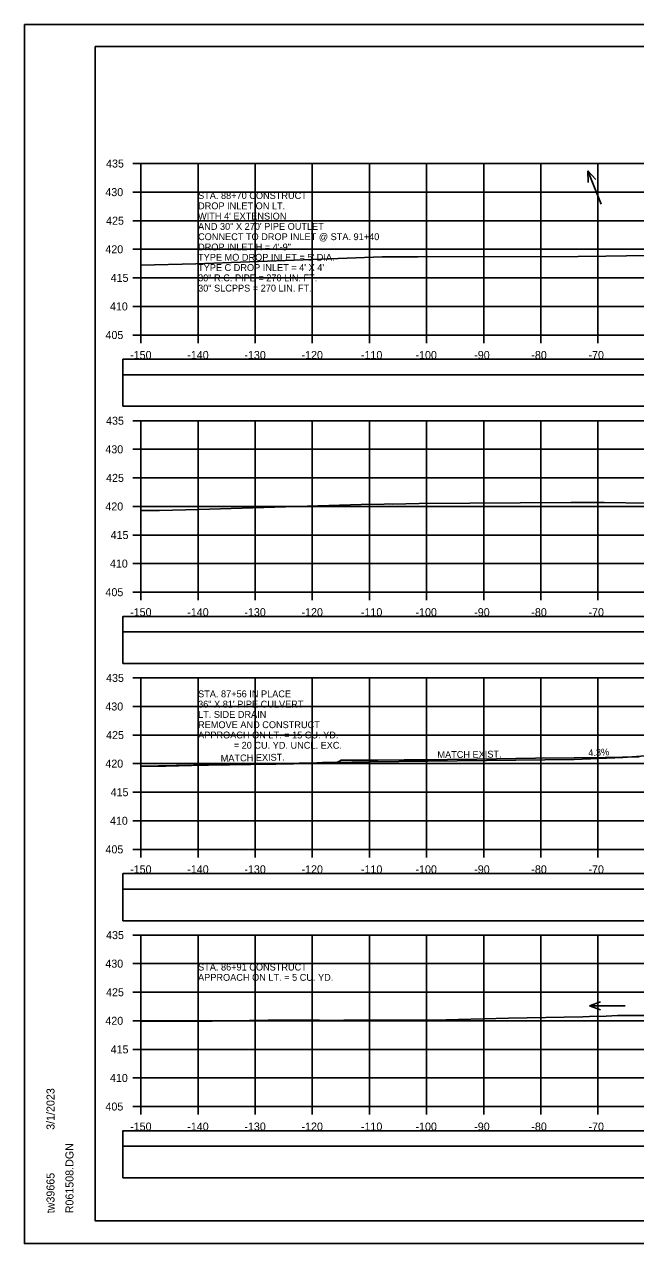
# Model space of a CAD drawing. Extents: x 1371057 to 1372761, y 380005 to 390517.
# Drawn here: x 1371057.1 to 1371164.1, y 388751.9 to 388965.3 of the extents above; entities that cross this region are included whole.
import ezdxf

# ---------------------------------------------------------------- set-up
doc = ezdxf.new("R2010")
doc.units = 0
for name, color, linetype in [('R_Axis', 7, 'Continuous'), ('R_Axis Annot', 7, 'Continuous'), ('R_Border', 7, 'Continuous'), ('R_Detour', 7, 'Continuous'), ('R_Dimension', 7, 'Continuous'), ('R_Drive', 7, 'Continuous'), ('R_Exist Surface', 7, 'Continuous'), ('R_Grid', 7, 'Continuous'), ('R_No Plot', 7, 'Continuous'), ('R_Water Annot', 7, 'Continuous'), ('R_Xsect Elev', 7, 'Continuous')]:
    doc.layers.add(name, color=color, linetype=linetype)

msp = doc.modelspace()

# ---------------------------------------------------------------- linework, layer by layer
at = {"layer": 'R_Axis'}
for p, q in [((1371076.13, 388940.92), (1371077.53, 388940.92)), ((1371077.53, 388910.92), (1371077.53, 388940.92)), ((1371076.13, 388935.92), (1371077.53, 388935.92)), ((1371076.13, 388930.92), (1371077.53, 388930.92)), ((1371076.13, 388925.92), (1371077.53, 388925.92)), ((1371076.13, 388920.92), (1371077.53, 388920.92)), ((1371076.13, 388915.92), (1371077.53, 388915.92)), ((1371076.13, 388910.92), (1371077.53, 388910.92)), ((1371077.53, 388910.92), (1371377.53, 388910.92)), ((1371077.53, 388909.52), (1371077.53, 388910.92)), ((1371087.53, 388909.52), (1371087.53, 388910.92)), ((1371097.53, 388909.52), (1371097.53, 388910.92)), ((1371107.53, 388909.52), (1371107.53, 388910.92)), ((1371117.53, 388909.52), (1371117.53, 388910.92)), ((1371127.53, 388909.52), (1371127.53, 388910.92)), ((1371137.53, 388909.52), (1371137.53, 388910.92)), ((1371147.53, 388909.52), (1371147.53, 388910.92)), ((1371157.53, 388909.52), (1371157.53, 388910.92)), ((1371076.13, 388895.92), (1371077.53, 388895.92)), ((1371077.53, 388865.92), (1371077.53, 388895.92)), ((1371076.13, 388890.92), (1371077.53, 388890.92)), ((1371076.13, 388885.92), (1371077.53, 388885.92)), ((1371076.13, 388880.92), (1371077.53, 388880.92)), ((1371076.13, 388875.92), (1371077.53, 388875.92)), ((1371076.13, 388870.92), (1371077.53, 388870.92)), ((1371076.13, 388865.92), (1371077.53, 388865.92)), ((1371077.53, 388865.92), (1371377.53, 388865.92)), ((1371077.53, 388864.52), (1371077.53, 388865.92)), ((1371087.53, 388864.52), (1371087.53, 388865.92)), ((1371097.53, 388864.52), (1371097.53, 388865.92)), ((1371107.53, 388864.52), (1371107.53, 388865.92)), ((1371117.53, 388864.52), (1371117.53, 388865.92)), ((1371127.53, 388864.52), (1371127.53, 388865.92)), ((1371137.53, 388864.52), (1371137.53, 388865.92)), ((1371147.53, 388864.52), (1371147.53, 388865.92)), ((1371157.53, 388864.52), (1371157.53, 388865.92)), ((1371076.13, 388850.92), (1371077.53, 388850.92)), ((1371077.53, 388820.92), (1371077.53, 388850.92)), ((1371076.13, 388845.92), (1371077.53, 388845.92)), ((1371076.13, 388840.92), (1371077.53, 388840.92)), ((1371076.13, 388835.92), (1371077.53, 388835.92)), ((1371076.13, 388830.92), (1371077.53, 388830.92)), ((1371076.13, 388825.92), (1371077.53, 388825.92)), ((1371076.13, 388820.92), (1371077.53, 388820.92)), ((1371077.53, 388820.92), (1371377.53, 388820.92)), ((1371077.53, 388819.52), (1371077.53, 388820.92)), ((1371087.53, 388819.52), (1371087.53, 388820.92)), ((1371097.53, 388819.52), (1371097.53, 388820.92)), ((1371107.53, 388819.52), (1371107.53, 388820.92)), ((1371117.53, 388819.52), (1371117.53, 388820.92)), ((1371127.53, 388819.52), (1371127.53, 388820.92)), ((1371137.53, 388819.52), (1371137.53, 388820.92)), ((1371147.53, 388819.52), (1371147.53, 388820.92)), ((1371157.53, 388819.52), (1371157.53, 388820.92)), ((1371076.13, 388805.92), (1371077.53, 388805.92)), ((1371077.53, 388775.92), (1371077.53, 388805.92)), ((1371076.13, 388800.92), (1371077.53, 388800.92)), ((1371076.13, 388795.92), (1371077.53, 388795.92)), ((1371076.13, 388790.92), (1371077.53, 388790.92)), ((1371076.13, 388785.92), (1371077.53, 388785.92)), ((1371076.13, 388780.92), (1371077.53, 388780.92)), ((1371076.13, 388775.92), (1371077.53, 388775.92)), ((1371077.53, 388775.92), (1371377.53, 388775.92)), ((1371077.53, 388774.52), (1371077.53, 388775.92)), ((1371087.53, 388774.52), (1371087.53, 388775.92)), ((1371097.53, 388774.52), (1371097.53, 388775.92)), ((1371107.53, 388774.52), (1371107.53, 388775.92)), ((1371117.53, 388774.52), (1371117.53, 388775.92)), ((1371127.53, 388774.52), (1371127.53, 388775.92)), ((1371137.53, 388774.52), (1371137.53, 388775.92)), ((1371147.53, 388774.52), (1371147.53, 388775.92)), ((1371157.53, 388774.52), (1371157.53, 388775.92))]:
    msp.add_line(p, q, dxfattribs=at)
at = {"layer": 'R_Border'}
for p, q in [((1371069.53, 388961.38), (1371385.71, 388961.38)), ((1371069.53, 388755.92), (1371069.53, 388961.38)), ((1371069.53, 388755.92), (1371069.53, 388755.92)), ((1371385.71, 388755.92), (1371069.53, 388755.92))]:
    msp.add_line(p, q, dxfattribs=at)
at = {"layer": 'R_Detour'}
for points in [[(1371074.38, 388903.96), (1371380.69, 388903.96), (1371380.69, 388906.67), (1371074.38, 388906.67)], [(1371074.38, 388858.96), (1371380.69, 388858.96), (1371380.69, 388861.67), (1371074.38, 388861.67)], [(1371074.38, 388813.96), (1371380.69, 388813.96), (1371380.69, 388816.67), (1371074.38, 388816.67)], [(1371074.38, 388768.96), (1371380.69, 388768.96), (1371380.69, 388771.67), (1371074.38, 388771.67)]]:
    msp.add_lwpolyline(points, close=True, dxfattribs=at)
at = {"layer": 'R_Dimension'}
for points in [[(1371074.38, 388898.44), (1371380.69, 388898.44), (1371380.69, 388903.96), (1371074.38, 388903.96)], [(1371074.38, 388853.44), (1371380.69, 388853.44), (1371380.69, 388858.96), (1371074.38, 388858.96)], [(1371074.38, 388808.44), (1371380.69, 388808.44), (1371380.69, 388813.96), (1371074.38, 388813.96)], [(1371074.38, 388763.44), (1371380.69, 388763.44), (1371380.69, 388768.96), (1371074.38, 388768.96)]]:
    msp.add_lwpolyline(points, close=True, dxfattribs=at)
at = {"layer": 'R_Drive'}
for p, q in [((1371174.04, 388837.86), (1371161.91, 388836.98)), ((1371077.53, 388835.46), (1371117.53, 388836.26)), ((1371117.53, 388836.26), (1371153.37, 388836.62)), ((1371153.37, 388836.62), (1371161.91, 388836.98))]:
    msp.add_line(p, q, dxfattribs=at)
at = {"layer": 'R_Exist Surface'}
for points in [[(1371077.53, 388923.13), (1371087.11, 388923.37), (1371105.9, 388924.1), (1371119.74, 388924.57), (1371126.01, 388924.6), (1371154.08, 388924.68), (1371158.88, 388924.74), (1371177, 388925)], [(1371077.53, 388880.19), (1371080.79, 388880.2), (1371087.68, 388880.4), (1371116.1, 388881.25), (1371120.11, 388881.33), (1371120.62, 388881.35), (1371121.59, 388881.34), (1371126.22, 388881.41), (1371152.76, 388881.59), (1371158.64, 388881.62), (1371173.67, 388881.35)], [(1371077.53, 388835.46), (1371081.87, 388835.5), (1371088.67, 388835.63), (1371089.34, 388835.64), (1371100.42, 388835.8), (1371101.12, 388835.81), (1371104.23, 388835.9), (1371108.44, 388836.06), (1371109.32, 388836.09), (1371111.95, 388836.15), (1371112.26, 388836.37), (1371112.55, 388836.52), (1371112.79, 388836.52), (1371113.73, 388836.52), (1371114.42, 388836.5), (1371117.27, 388836.53), (1371118.15, 388836.54), (1371118.98, 388836.54), (1371123.59, 388836.56), (1371127.76, 388836.61), (1371131.22, 388836.62), (1371136.35, 388836.72), (1371146.61, 388836.89), (1371153.34, 388836.95), (1371158.83, 388837.01), (1371164.73, 388837.13)], [(1371077.53, 388790.84), (1371083.19, 388790.83), (1371088.22, 388790.84), (1371089.99, 388790.86), (1371099.8, 388791.06), (1371108.78, 388791.02), (1371111.89, 388791), (1371113.04, 388791.02), (1371125.77, 388791.03), (1371128.72, 388791.03), (1371141.88, 388791.36), (1371154.9, 388791.64), (1371156.03, 388791.68), (1371158.96, 388791.71), (1371160.95, 388791.82), (1371162.42, 388791.82), (1371165.71, 388791.85)]]:
    msp.add_lwpolyline(points, dxfattribs=at)
at = {"layer": 'R_Grid'}
for p, q in [((1371077.53, 388940.92), (1371377.53, 388940.92)), ((1371077.53, 388910.92), (1371077.53, 388940.92)), ((1371087.53, 388910.92), (1371087.53, 388940.92)), ((1371097.53, 388910.92), (1371097.53, 388940.92)), ((1371107.53, 388910.92), (1371107.53, 388940.92)), ((1371117.53, 388910.92), (1371117.53, 388940.92)), ((1371127.53, 388910.92), (1371127.53, 388940.92)), ((1371137.53, 388910.92), (1371137.53, 388940.92)), ((1371147.53, 388910.92), (1371147.53, 388940.92)), ((1371157.53, 388910.92), (1371157.53, 388940.92)), ((1371077.53, 388935.92), (1371377.53, 388935.92)), ((1371077.53, 388930.92), (1371377.53, 388930.92)), ((1371077.53, 388925.92), (1371377.53, 388925.92)), ((1371077.53, 388920.92), (1371377.53, 388920.92)), ((1371077.53, 388915.92), (1371377.53, 388915.92)), ((1371077.53, 388910.92), (1371377.53, 388910.92)), ((1371077.53, 388895.92), (1371377.53, 388895.92)), ((1371077.53, 388865.92), (1371077.53, 388895.92)), ((1371087.53, 388865.92), (1371087.53, 388895.92)), ((1371097.53, 388865.92), (1371097.53, 388895.92)), ((1371107.53, 388865.92), (1371107.53, 388895.92)), ((1371117.53, 388865.92), (1371117.53, 388895.92)), ((1371127.53, 388865.92), (1371127.53, 388895.92)), ((1371137.53, 388865.92), (1371137.53, 388895.92)), ((1371147.53, 388865.92), (1371147.53, 388895.92)), ((1371157.53, 388865.92), (1371157.53, 388895.92)), ((1371077.53, 388890.92), (1371377.53, 388890.92)), ((1371077.53, 388885.92), (1371377.53, 388885.92)), ((1371077.53, 388880.92), (1371377.53, 388880.92)), ((1371077.53, 388875.92), (1371377.53, 388875.92)), ((1371077.53, 388870.92), (1371377.53, 388870.92)), ((1371077.53, 388865.92), (1371377.53, 388865.92)), ((1371077.53, 388850.92), (1371377.53, 388850.92)), ((1371077.53, 388820.92), (1371077.53, 388850.92)), ((1371087.53, 388820.92), (1371087.53, 388850.92)), ((1371097.53, 388820.92), (1371097.53, 388850.92)), ((1371107.53, 388820.92), (1371107.53, 388850.92)), ((1371117.53, 388820.92), (1371117.53, 388850.92)), ((1371127.53, 388820.92), (1371127.53, 388850.92)), ((1371137.53, 388820.92), (1371137.53, 388850.92)), ((1371147.53, 388820.92), (1371147.53, 388850.92)), ((1371157.53, 388820.92), (1371157.53, 388850.92)), ((1371077.53, 388845.92), (1371377.53, 388845.92)), ((1371077.53, 388840.92), (1371377.53, 388840.92)), ((1371077.53, 388835.92), (1371377.53, 388835.92)), ((1371077.53, 388830.92), (1371377.53, 388830.92)), ((1371077.53, 388825.92), (1371377.53, 388825.92)), ((1371077.53, 388820.92), (1371377.53, 388820.92)), ((1371077.53, 388805.92), (1371377.53, 388805.92)), ((1371077.53, 388775.92), (1371077.53, 388805.92)), ((1371087.53, 388775.92), (1371087.53, 388805.92)), ((1371097.53, 388775.92), (1371097.53, 388805.92)), ((1371107.53, 388775.92), (1371107.53, 388805.92)), ((1371117.53, 388775.92), (1371117.53, 388805.92)), ((1371127.53, 388775.92), (1371127.53, 388805.92)), ((1371137.53, 388775.92), (1371137.53, 388805.92)), ((1371147.53, 388775.92), (1371147.53, 388805.92)), ((1371157.53, 388775.92), (1371157.53, 388805.92)), ((1371077.53, 388800.92), (1371377.53, 388800.92)), ((1371077.53, 388795.92), (1371377.53, 388795.92)), ((1371077.53, 388790.92), (1371377.53, 388790.92)), ((1371077.53, 388785.92), (1371377.53, 388785.92)), ((1371077.53, 388780.92), (1371377.53, 388780.92)), ((1371077.53, 388775.92), (1371377.53, 388775.92))]:
    msp.add_line(p, q, dxfattribs=at)
at = {"layer": 'R_No Plot'}
for p, q in [((1371057.13, 388965.27), (1371390.46, 388965.27)), ((1371057.13, 388751.94), (1371390.46, 388751.94))]:
    msp.add_line(p, q, dxfattribs=at)
for points in [[(1371057.12, 388965.27), (1371390.46, 388965.27), (1371390.46, 388751.93), (1371057.12, 388751.93)], [(1371303.45, 388961.38), (1371323.07, 388961.38), (1371323.07, 388951.5), (1371339.18, 388951.5), (1371362.38, 388951.5), (1371362.5, 388923.34), (1371385.71, 388923.34), (1371385.71, 388755.92), (1371069.53, 388755.92), (1371069.53, 388961.38)]]:
    msp.add_lwpolyline(points, close=True, dxfattribs=at)
at = {"layer": 'R_Water Annot'}
for p, q in [((1371158.11, 388933.84), (1371155.77, 388939.67)), ((1371155.77, 388939.67), (1371157.14, 388938.15)), ((1371155.77, 388939.67), (1371155.84, 388937.62)), ((1371156.04, 388793.52), (1371157.96, 388794.22)), ((1371162.32, 388793.52), (1371156.04, 388793.52)), ((1371156.04, 388793.52), (1371157.96, 388792.82))]:
    msp.add_line(p, q, dxfattribs=at)

# ---------------------------------------------------------------- texts
at = {"layer": 'R_Axis Annot'}
for s, p in [('435', (1371071.43, 388940.22)), ('430', (1371071.3, 388935.22)), ('425', (1371071.43, 388930.22)), ('420', (1371071.3, 388925.22)), ('415', (1371072.22, 388920.22)), ('410', (1371072.1, 388915.22)), ('405', (1371071.32, 388910.22)), ('-150', (1371075.64, 388906.72)), ('-140', (1371085.64, 388906.72)), ('-130', (1371095.64, 388906.72)), ('-120', (1371105.64, 388906.72)), ('-110', (1371116.04, 388906.72)), ('-100', (1371125.59, 388906.72)), ('-90', (1371135.87, 388906.72)), ('-80', (1371145.87, 388906.72)), ('-70', (1371155.87, 388906.72)), ('435', (1371071.43, 388895.22)), ('430', (1371071.3, 388890.22)), ('425', (1371071.43, 388885.22)), ('420', (1371071.3, 388880.22)), ('415', (1371072.22, 388875.22)), ('410', (1371072.1, 388870.22)), ('405', (1371071.32, 388865.22)), ('-150', (1371075.64, 388861.72)), ('-140', (1371085.64, 388861.72)), ('-130', (1371095.64, 388861.72)), ('-120', (1371105.64, 388861.72)), ('-110', (1371116.04, 388861.72)), ('-100', (1371125.59, 388861.72)), ('-90', (1371135.87, 388861.72)), ('-80', (1371145.87, 388861.72)), ('-70', (1371155.87, 388861.72)), ('435', (1371071.43, 388850.22)), ('430', (1371071.3, 388845.22)), ('425', (1371071.43, 388840.22)), ('420', (1371071.3, 388835.22)), ('415', (1371072.22, 388830.22)), ('410', (1371072.1, 388825.22)), ('405', (1371071.32, 388820.22)), ('-150', (1371075.64, 388816.72)), ('-140', (1371085.64, 388816.72)), ('-130', (1371095.64, 388816.72)), ('-120', (1371105.64, 388816.72)), ('-110', (1371116.04, 388816.72)), ('-100', (1371125.59, 388816.72)), ('-90', (1371135.87, 388816.72)), ('-80', (1371145.87, 388816.72)), ('-70', (1371155.87, 388816.72)), ('435', (1371071.43, 388805.22)), ('430', (1371071.3, 388800.22)), ('425', (1371071.43, 388795.22)), ('420', (1371071.3, 388790.22)), ('415', (1371072.22, 388785.22)), ('410', (1371072.1, 388780.22)), ('405', (1371071.32, 388775.22)), ('-150', (1371075.64, 388771.72)), ('-140', (1371085.64, 388771.72)), ('-130', (1371095.64, 388771.72)), ('-120', (1371105.64, 388771.72)), ('-110', (1371116.04, 388771.72)), ('-100', (1371125.59, 388771.72)), ('-90', (1371135.87, 388771.72)), ('-80', (1371145.87, 388771.72)), ('-70', (1371155.87, 388771.72))]:
    msp.add_text(s, height=1.4, dxfattribs=at).set_placement(p)
at = {"layer": 'R_Border'}
for s, p in [('3/1/2023', (1371062.4, 388771.84)), ('R061508.DGN', (1371065.72, 388757.24)), ('tw39665', (1371062.4, 388757.24))]:
    msp.add_text(s, height=1.4, rotation=90, dxfattribs=at).set_placement(p)
at = {"layer": 'R_Water Annot'}
for s, p in [('STA. 88+70 CONSTRUCT', (1371087.53, 388934.72)), ('DROP INLET ON LT.', (1371087.53, 388932.92)), ("WITH 4' EXTENSION", (1371087.53, 388931.12)), ('AND 30" X 270\' PIPE OUTLET', (1371087.53, 388929.32)), ('CONNECT TO DROP INLET @ STA. 91+40', (1371087.53, 388927.52)), ("TYPE MO DROP INLET = 5' DIA.", (1371087.53, 388923.92)), ('DROP INLET H = 4\'-9"', (1371087.53, 388925.72)), ("TYPE C DROP INLET = 4' X 4'", (1371087.53, 388922.12)), ('30" R.C. PIPE = 270 LIN. FT.', (1371087.53, 388920.32)), ('30" SLCPPS = 270 LIN. FT. ', (1371087.53, 388918.52)), ('STA. 87+56 IN PLACE', (1371087.53, 388847.53)), ('36" X 81\' PIPE CULVERT', (1371087.53, 388845.73)), ('LT. SIDE DRAIN', (1371087.53, 388843.93)), ('REMOVE AND CONSTRUCT', (1371087.53, 388842.13)), ('APPROACH ON LT. = 15 CU. YD.', (1371087.53, 388840.33)), ('              = 20 CU. YD. UNCL. EXC.', (1371087.53, 388838.53)), ('STA. 86+91 CONSTRUCT', (1371087.53, 388799.72)), ('APPROACH ON LT. = 5 CU. YD.', (1371087.53, 388797.92))]:
    msp.add_text(s, height=1.2, dxfattribs=at).set_placement(p)
at = {"layer": 'R_Xsect Elev'}
for s, rotation, p in [('MATCH EXIST.', 1.1458, (1371091.5, 388836.24)), ('MATCH EXIST.', 0.5729, (1371129.43, 388836.88)), ('4.3%', 2.4622, (1371155.86, 388837.22))]:
    msp.add_text(s, height=1.2, rotation=rotation, dxfattribs=at).set_placement(p)

doc.saveas('drawing.dxf')
